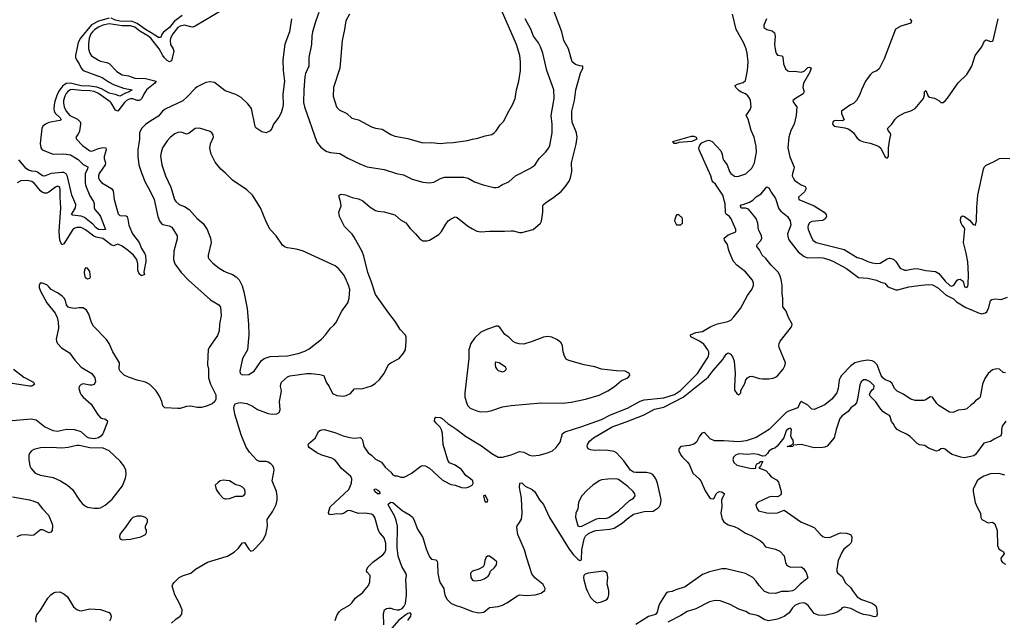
# Model space of a CAD drawing. Header units: inches. Extents: x 1384664 to 1536621, y 460766 to 646467.
# Tile 373 of 488: x 1418078 to 1427240, y 599733 to 605322. Entities that reach past the tile are written whole.
import ezdxf

# ---------------------------------------------------------------- set-up
doc = ezdxf.new("R2010")
doc.units = ezdxf.units.IN
doc.header["$MEASUREMENT"] = 0
for name, color, linetype in [('B4519', 7, 'Continuous'), ('B4529', 7, 'Continuous'), ('B4610', 7, 'Continuous'), ('B4620', 7, 'Continuous')]:
    doc.layers.add(name, color=color, linetype=linetype)

msp = doc.modelspace()

# ---------------------------------------------------------------- linework, layer by layer
at = {"layer": 'B4519', "color": 5, "elevation": 720}
for points in [[(1419490, 599707.4), (1419530, 599744.9), (1419572.3, 599770), (1419585.1, 599790), (1419589.6, 599830), (1419564.7, 599890), (1419521.1, 599970), (1419512.1, 600000)], [(1418230, 599714), (1418229, 599750), (1418237.4, 599782.6), (1418270, 599826), (1418340.7, 599939.3), (1418369, 599971), (1418392.6, 599987.4), (1418410, 599995.6), (1418450, 599999), (1418490, 599978.2), (1418522.8, 599950), (1418579.1, 599859.1), (1418610, 599833), (1418630, 599824), (1418650, 599822), (1418730, 599840.3), (1418830, 599832.2), (1418910, 599804.9), (1418921.6, 599790), (1418928.2, 599770), (1418926.4, 599750), (1418914.1, 599725.9)]]:
    msp.add_lwpolyline(points, dxfattribs=at)
at = {"layer": 'B4529', "color": 5}
for points, elevation in [([(1421013.5, 599730), (1421030, 599779.1), (1421050, 599810.6), (1421070, 599830.7), (1421145.6, 599874.4), (1421170, 599898), (1421200.7, 599939.3), (1421270, 599990.5), (1421277.8, 600000)], 680), ([(1421466.9, 599690), (1421464.4, 599795.6), (1421473.2, 599830), (1421490, 599842), (1421510, 599847.3), (1421530, 599846.8), (1421555.9, 599835.9), (1421590, 599830.4), (1421610, 599831.8), (1421636.3, 599843.7), (1421655.5, 599864.5), (1421667.6, 599890), (1421677.6, 599970), (1421676.3, 600000)], 660), ([(1422028.7, 600000), (1422033.8, 599970), (1422051.8, 599930), (1422090, 599893.4), (1422130, 599874), (1422190, 599854.7), (1422290, 599813.4), (1422350, 599802.7), (1422396, 599810), (1422450, 599852.4), (1422530, 599860.2), (1422570, 599874.3), (1422610, 599895.2), (1422710, 599962), (1422729.8, 599970.2), (1422790, 599964.7), (1422875.3, 599970), (1422930, 599986), (1422949.9, 600000)], 660), ([(1423362.6, 600000), (1423390, 599944), (1423422.8, 599910), (1423450, 599896.3), (1423490, 599905.5), (1423530, 599919.3), (1423543.7, 599930), (1423553.9, 599946.1), (1423559.7, 599970), (1423559.7, 600000)], 660), ([(1424145.2, 600000), (1424110, 599995.1), (1424094.4, 599985.6), (1424032.4, 599887.6), (1424018.6, 599850), (1424010.6, 599809.4), (1423993.2, 599786.8), (1423930, 599769.8), (1423810, 599693.2)], 660), ([(1425834.3, 600000), (1425870.3, 599950), (1425910, 599925.4), (1426010, 599893.1), (1426040.3, 599870), (1426050.1, 599850.1), (1426053.9, 599826.1), (1426056.9, 599790), (1426050, 599766.9), (1426030, 599764.5), (1425990, 599778.2), (1425930, 599788.3), (1425890, 599802.7), (1425810, 599841.5), (1425750, 599854), (1425730, 599848.2), (1425714.3, 599830), (1425690, 599812.4), (1425650, 599797.1), (1425570, 599778.2), (1425510, 599781.5), (1425470, 599796.9), (1425414, 599870), (1425390, 599888.7), (1425370, 599895.4), (1425330, 599889.9), (1425290, 599870.9), (1425269.5, 599850), (1425236.5, 599803.5), (1425192.4, 599767.6), (1425130, 599744.8), (1425050, 599727.7), (1425010, 599736.8), (1424950, 599774.6), (1424930, 599782.2), (1424870, 599794.2), (1424834.3, 599814.3), (1424770, 599836.8), (1424690, 599879.1), (1424595.6, 599915.6), (1424550, 599917.8), (1424496.5, 599903.5), (1424370, 599840.2), (1424290, 599814.5), (1424230, 599778.3), (1424110, 599716.5)], 680), ([(1425166.9, 600000), (1425110, 599981.6), (1425050, 599985.1), (1425010, 599999.6), (1425009.6, 600000)], 660), ([(1421689.3, 599730), (1421716, 599770), (1421719, 599790), (1421710, 599802), (1421690, 599796), (1421670, 599782.7), (1421606.1, 599733.9), (1421541.1, 599658.9)], 660)]:
    msp.add_lwpolyline(points, dxfattribs=dict(at, elevation=elevation))
at = {"layer": 'B4610', "color": 5}
for points, elevation in [([(1419960.7, 605410), (1419710, 605260.6), (1419690, 605253.8), (1419670, 605254.2), (1419610, 605270.8), (1419570, 605261.8), (1419549.6, 605250), (1419502.1, 605190), (1419481.2, 605150), (1419476.9, 605130), (1419481.2, 605090), (1419506, 605050), (1419512.4, 605030), (1419490, 604939.6), (1419470.8, 604929.2), (1419450, 604940.9), (1419425.8, 604965.8), (1419408.5, 604988.5), (1419375, 605050), (1419296.9, 605150), (1419270, 605172.4), (1419195.5, 605215.5), (1419150, 605252.2), (1419110, 605264.5), (1419030, 605264), (1418910, 605283.6), (1418850.3, 605270), (1418810, 605252.7), (1418776.6, 605230), (1418756.5, 605210), (1418741.3, 605190), (1418723.8, 605150), (1418717.2, 605097.2), (1418719.4, 605050), (1418730.6, 605010.6), (1418747.1, 604987.1), (1418810, 604944.3), (1418830, 604935.9), (1418890, 604924.4), (1418910, 604913.5), (1418981.4, 604841.4), (1419030, 604810.2), (1419090, 604799.3), (1419150, 604779.3), (1419250, 604774.8), (1419346.4, 604750), (1419334.2, 604730), (1419258.8, 604670), (1419232.4, 604630), (1419214.5, 604590), (1419202.8, 604577.2), (1419190, 604568.7), (1419170, 604569.2), (1419130, 604584.6), (1419110, 604585.6), (1419090, 604579.3), (1419070, 604568), (1419052.4, 604550), (1418990, 604472.2), (1418970, 604480.2), (1418930, 604547.7), (1418918.5, 604558.5), (1418810, 604635.5), (1418770, 604653.9), (1418730, 604660.7), (1418650, 604661.8), (1418566.1, 604673.9), (1418549.8, 604670.2), (1418526, 604654), (1418510, 604635.4), (1418496.9, 604610), (1418486.8, 604570), (1418486.2, 604546.2), (1418491.4, 604510), (1418509.5, 604470), (1418544.6, 604430), (1418616.5, 604396.5), (1418642.2, 604370), (1418644.8, 604350), (1418634.9, 604285.1), (1418621.8, 604258.2), (1418598.8, 604230), (1418606.8, 604210), (1418662, 604150), (1418730, 604101.3), (1418750, 604098.2), (1418810, 604123.5), (1418850, 604133.5), (1418879.3, 604130), (1418883.5, 604110), (1418864.8, 604050), (1418864.4, 604030), (1418874.8, 603990), (1418873.2, 603970), (1418817.7, 603890), (1418811, 603870), (1418811.2, 603850), (1418820.7, 603830), (1418843, 603803), (1418931, 603751), (1418948.4, 603730), (1418955.5, 603650), (1418995.6, 603515.6), (1419010, 603501.3), (1419070, 603497.3), (1419076.9, 603490), (1419085.5, 603465.5), (1419093.8, 603410), (1419126.1, 603330), (1419188.1, 603250), (1419212.7, 603192.7), (1419239.6, 603150), (1419247.4, 603127.4), (1419251.6, 603071.6), (1419234.6, 602990), (1419232.8, 602972.8), (1419238, 602950), (1419210, 602939.3), (1419190, 602958), (1419176.8, 602990), (1419177.7, 603050), (1419166.5, 603090), (1419138.3, 603130), (1419091.5, 603171.5), (1419030, 603214.7), (1418990, 603233.8), (1418950, 603216.4), (1418930, 603226.8), (1418850, 603287.4), (1418790, 603298.3), (1418767.1, 603307.1), (1418690, 603367.6), (1418650, 603389.2), (1418610, 603389.2), (1418590, 603381.7), (1418571.9, 603368.1), (1418490, 603237.7), (1418470, 603225.4), (1418450, 603269.4), (1418444.5, 603350), (1418460.3, 603570), (1418453.2, 603670), (1418455.3, 603735.3), (1418450, 603762.9), (1418430, 603773.1), (1418422, 603770), (1418410, 603765.1), (1418350, 603718), (1418330, 603709.1), (1418310, 603707.1), (1418290, 603713.4), (1418270, 603729.1), (1418217.1, 603797.1), (1418190, 603816.9), (1418150, 603826.7), (1418090, 603821.1), (1418055.2, 603804.8)], 680), ([(1418910, 605335.8), (1418810, 605308.3), (1418746.9, 605273.1), (1418642.5, 605150), (1418622, 605110), (1418596.2, 604990), (1418597.7, 604970), (1418607.1, 604947.1), (1418632.6, 604910), (1418649.2, 604870), (1418670, 604848.9), (1418843.9, 604783.9), (1418910, 604740.5), (1418950, 604720.1), (1419044.9, 604684.9), (1419124, 604670), (1419098, 604650), (1419062.7, 604637.3), (1419010, 604609.3), (1418966.3, 604626.3), (1418910, 604637.6), (1418838.1, 604678.1), (1418795.4, 604695.4), (1418730, 604704.4), (1418650, 604705.1), (1418550, 604732.5), (1418510, 604729.1), (1418476.4, 604703.6), (1418442.2, 604657.8), (1418422.7, 604617.3), (1418400.3, 604550), (1418395.1, 604495.1), (1418398.8, 604470), (1418410.7, 604450), (1418455.1, 604410), (1418462.3, 604390), (1418450, 604384.1), (1418350, 604366.1), (1418318.4, 604350), (1418293.6, 604330), (1418283, 604310), (1418269.2, 604170), (1418274.9, 604130), (1418286.7, 604110), (1418390, 604071.4), (1418490, 604074.2), (1418550, 604065.2), (1418621.2, 604021.2), (1418670, 603973.6), (1418712.8, 603952.8), (1418709.2, 603930), (1418687.7, 603890), (1418686.2, 603810), (1418690, 603781.6), (1418730, 603682), (1418766, 603630), (1418771, 603610), (1418772, 603570), (1418777.3, 603557.3), (1418818.4, 603510), (1418830, 603490.3), (1418874.9, 603370), (1418854.4, 603365.6), (1418810, 603369), (1418790, 603383.7), (1418759.6, 603419.6), (1418680.7, 603480.7), (1418650, 603494), (1418570, 603502.4), (1418558.9, 603510), (1418598.2, 603570), (1418601.6, 603601.6), (1418561.8, 603690), (1418522, 603862), (1418509.2, 603889.2), (1418490, 603899.9), (1418470, 603900.9), (1418369.4, 603890.6), (1418310, 603865), (1418290.5, 603870.5), (1418243.3, 603903.3), (1418228.7, 603908.7), (1418190, 603911.5), (1418160.9, 603920.9), (1418138.6, 603938.6), (1418070, 604019.4)], 660), ([(1419590, 605361.8), (1419515, 605305), (1419472.9, 605250), (1419415.1, 605204.9), (1419402.8, 605190), (1419390, 605159.7), (1419383.9, 605156.1), (1419370, 605155.2), (1419300.9, 605200.9), (1419247.5, 605230), (1419170, 605287.9), (1419124.3, 605304.3), (1419009.3, 605309.3), (1418970, 605318.5), (1418930, 605336.3)], 660), ([(1420000, 604657), (1419990, 604660.5), (1419890, 604738), (1419850, 604744.4), (1419810, 604736.4), (1419730, 604696.4), (1419710, 604681.3), (1419637.3, 604602.7), (1419594.3, 604565.7), (1419430, 604489.8), (1419408.1, 604471.9), (1419370, 604423.2), (1419298.2, 604381.8), (1419250, 604347.6), (1419212.6, 604310), (1419192.2, 604270), (1419192.1, 604210), (1419178, 604110), (1419176.8, 604050), (1419185.8, 603970), (1419210, 603898), (1419245.4, 603810), (1419290, 603732.2), (1419329.3, 603650), (1419363.9, 603490), (1419378.5, 603450), (1419393.4, 603430), (1419410, 603417.3), (1419470, 603405.2), (1419492.3, 603392.3), (1419542.8, 603310), (1419543.8, 603283.8), (1419510.8, 603169.2), (1419509.4, 603090), (1419522.3, 603050), (1419578.8, 602970), (1419650, 602898.5), (1419854.2, 602714.2), (1419929.3, 602669.3), (1419946.4, 602646.4), (1419951.9, 602570), (1419935.6, 602490), (1419933.7, 602426.4), (1419917.3, 602382.7), (1419839.6, 602270), (1419833.1, 602250), (1419827.9, 602190), (1419825.7, 602110), (1419835.3, 602070), (1419833.7, 601990), (1419852.7, 601930), (1419903.1, 601830), (1419901.6, 601790), (1419892.7, 601770), (1419870, 601747.8), (1419815.6, 601724.4), (1419770, 601713.7), (1419730, 601714.2), (1419670, 601725.7), (1419630, 601723.5), (1419570, 601704.4), (1419550, 601703.1), (1419429.2, 601710), (1419409.7, 601729.7), (1419400.5, 601770), (1419380.1, 601820.1), (1419347.6, 601867.6), (1419290, 601927), (1419250, 601949.4), (1419170, 601966.6), (1419090, 601994), (1419050, 602014), (1419014, 602050), (1419002.7, 602070), (1419006, 602130), (1418944.2, 602230), (1418909.6, 602309.6), (1418884.8, 602344.8), (1418765.6, 602470), (1418745.7, 602505.7), (1418720.5, 602580.5), (1418698, 602618), (1418670, 602641.2), (1418630, 602640.9), (1418586.9, 602633.1), (1418550, 602639.8), (1418530, 602648.4), (1418514, 602670), (1418503.5, 602710), (1418493.1, 602730), (1418472.6, 602750), (1418430, 602781.4), (1418369.8, 602809.8), (1418350, 602837), (1418330, 602855.1), (1418290, 602871.5), (1418269, 602871), (1418259.5, 602850), (1418259, 602830), (1418270, 602795.5), (1418330, 602685.7), (1418408.9, 602590), (1418428, 602550), (1418435.3, 602510), (1418438, 602450), (1418416.5, 602350), (1418419.7, 602330), (1418429.2, 602310), (1418467.9, 602267.9), (1418541, 602221), (1418592.3, 602152.3), (1418649.3, 602090), (1418747.6, 602030), (1418778.3, 601990), (1418783.9, 601956.1), (1418770, 601927), (1418750, 601921.3), (1418730, 601922), (1418670, 601932.2), (1418650, 601928.3), (1418640.7, 601919.3), (1418631.7, 601910), (1418629.4, 601890.6), (1418639.3, 601850), (1418649.6, 601829.6), (1418668.1, 601810), (1418744, 601744), (1418801.7, 601650), (1418830, 601618), (1418849.7, 601609.7), (1418870, 601609.2), (1418894.1, 601590), (1418891, 601569), (1418851.9, 601468.1), (1418832.8, 601447.2), (1418810, 601432.1), (1418770, 601420.9), (1418726.6, 601426.6), (1418710, 601435.2), (1418650, 601485.3), (1418590, 601504.6), (1418512.6, 601507.4), (1418430, 601488.9), (1418390, 601494.8), (1418310, 601531.9), (1418230, 601594.8), (1418184.9, 601604.9), (1417973.3, 601586.7)], 720), ([(1420000, 603887), (1419990, 603897), (1419949.3, 603930), (1419896.2, 603996.2), (1419860.9, 604070), (1419847.2, 604127.2), (1419853.8, 604166.2), (1419880.7, 604230), (1419877, 604250), (1419865.2, 604270), (1419850, 604280.9), (1419750, 604312.7), (1419710, 604309.2), (1419654.6, 604265.4), (1419630, 604258), (1419590, 604271.5), (1419570, 604274.3), (1419549, 604271), (1419520.8, 604259.2), (1419482, 604230), (1419450, 604196), (1419406.4, 604130), (1419393.3, 604086.7), (1419388.8, 604051.2), (1419399.6, 603970), (1419434.2, 603870), (1419484.8, 603764.8), (1419518.8, 603650), (1419530.2, 603630), (1419561.2, 603601.2), (1419610, 603582.4), (1419655.3, 603555.3), (1419730, 603472.4), (1419786, 603426), (1419823.2, 603370), (1419852.8, 603290), (1419858.3, 603250), (1419830.7, 603130.7), (1419830.7, 603110), (1419836.3, 603096.3), (1419875.6, 603055.6), (1419934, 603010), (1419981.8, 602981.8), (1420000, 602974.1)], 740), ([(1418018.7, 602070), (1418116.6, 601996.6), (1418206.8, 601950), (1418214.8, 601930), (1418210, 601924), (1418190, 601912.7), (1418170, 601911.8), (1417990, 601941.1)], 680), ([(1420000, 601034.1), (1419970, 601036), (1419944.7, 601030), (1419923.4, 601016.6), (1419898, 600990), (1419907.3, 600950), (1419932.4, 600910), (1419970, 600868.2), (1419990, 600862.4), (1420000, 600863.4)], 740), ([(1418010, 600882.6), (1418170, 600853.7), (1418210, 600842.9), (1418245.5, 600825.5), (1418290, 600769), (1418345.3, 600710), (1418379.5, 600630), (1418383.1, 600610), (1418380.5, 600570), (1418368, 600552), (1418350, 600547.8), (1418293.5, 600573.5), (1418270, 600574.5), (1418210, 600524), (1418190, 600520.9), (1418130, 600527.7), (1418090, 600525.1), (1418050.5, 600510)], 720), ([(1419512.1, 600000), (1419497, 600050), (1419502.7, 600070), (1419513.8, 600086.2), (1419561.2, 600130), (1419593, 600147), (1419669.6, 600170.4), (1419713.2, 600210), (1419826, 600274), (1420000, 600327.4)], 720)]:
    msp.add_lwpolyline(points, dxfattribs=dict(at, elevation=elevation))
for points, elevation in [([(1418690, 603013), (1418680.7, 602990), (1418678.5, 602970), (1418685.2, 602930), (1418690, 602922), (1418710, 602910.3), (1418730, 602915.5), (1418737.2, 602930), (1418730, 602977.6), (1418710, 603009.6)], 720), ([(1418610, 601361.1), (1418530, 601342.2), (1418470, 601334.2), (1418370, 601340.9), (1418270, 601338.7), (1418210, 601322), (1418188.8, 601311.2), (1418170.7, 601290), (1418163, 601270), (1418163, 601230), (1418172.7, 601170), (1418184.4, 601144.4), (1418222.7, 601102.7), (1418270, 601082), (1418390, 601060.5), (1418458.8, 601030), (1418522.8, 600990), (1418568.6, 600948.6), (1418634, 600850), (1418659.9, 600819.9), (1418690, 600794.8), (1418710, 600786.8), (1418770, 600776), (1418810, 600776), (1418830, 600781), (1418874.2, 600805.8), (1418938.3, 600861.7), (1419034.7, 600985.3), (1419063.3, 601056.7), (1419067.3, 601090), (1419065.1, 601130), (1419047, 601170), (1419013.1, 601213.1), (1418909.7, 601309.7), (1418855.6, 601335.6), (1418730, 601336.4), (1418630, 601360.7)], 740), ([(1419210, 600702), (1419170, 600702), (1419130, 600688.7), (1419111.3, 600670), (1419053.7, 600586.3), (1419030, 600562), (1419011, 600530), (1419006, 600510), (1419012, 600490), (1419030, 600481), (1419110, 600486.8), (1419206, 600510), (1419248.4, 600531.6), (1419258, 600550), (1419258, 600570), (1419248, 600590), (1419248, 600610), (1419268, 600650), (1419268, 600670), (1419250, 600688)], 740)]:
    msp.add_lwpolyline(points, close=True, dxfattribs=dict(at, elevation=elevation))
at = {"layer": 'B4620', "color": 5}
for points, elevation in [([(1420000, 600327.4), (1420010, 600330.5), (1420075.3, 600370), (1420110, 600401), (1420150, 600453.4), (1420170, 600457.3), (1420210, 600395.5), (1420230, 600377.1), (1420250, 600383), (1420270, 600400.5), (1420340.5, 600479.5), (1420367.3, 600530), (1420383.6, 600610), (1420382, 600670), (1420434, 600750), (1420462.9, 600810), (1420473.6, 600850), (1420473.3, 600890), (1420466.3, 600930), (1420428.3, 601030), (1420444.5, 601130), (1420443.8, 601150), (1420434.4, 601170), (1420413.5, 601190), (1420390, 601203.9), (1420370, 601209.2), (1420310, 601211.1), (1420283.9, 601223.9), (1420216.4, 601296.4), (1420184, 601344), (1420139.3, 601459.3), (1420081.1, 601650), (1420071.5, 601710), (1420073.6, 601730), (1420084.5, 601750), (1420130, 601760.3), (1420190, 601750.3), (1420244.5, 601724.5), (1420290, 601695.8), (1420390, 601658), (1420430, 601650.5), (1420470, 601653.4), (1420492.9, 601667.1), (1420500.7, 601690), (1420496.4, 601770), (1420512.1, 601850), (1420512.9, 601872.9), (1420506, 601910), (1420507.4, 601930), (1420515.4, 601950), (1420570, 601997.3), (1420590, 602007.3), (1420750.2, 602030.2), (1420790, 602030.2), (1420870, 602021), (1420906.4, 602010), (1420930.2, 601950), (1420956.1, 601910), (1420990, 601843.1), (1421030, 601824), (1421090, 601820.2), (1421115.9, 601824.1), (1421155.9, 601844.1), (1421194.5, 601885.5), (1421210, 601890.3), (1421250, 601886.9), (1421269.8, 601890.2), (1421350, 601915.3), (1421384.4, 601935.6), (1421427.1, 601972.9), (1421469.6, 602030), (1421510, 602113.4), (1421529.7, 602130.3), (1421610, 602170.4), (1421650, 602218), (1421666.3, 602250), (1421674.3, 602330), (1421673, 602370), (1421666.5, 602386.5), (1421618.3, 602438.3), (1421575.1, 602510), (1421513.3, 602590), (1421390, 602766), (1421349.7, 602890), (1421317.6, 602970), (1421281.2, 603121.2), (1421264, 603164), (1421190, 603297.2), (1421170, 603325.2), (1421098.6, 603398.6), (1421053.2, 603490), (1421048.7, 603530), (1421069, 603590), (1421062.7, 603630), (1421049.3, 603670), (1421049.4, 603690.6), (1421070, 603697.3), (1421110, 603693), (1421170, 603668), (1421230, 603656.4), (1421270, 603636.4), (1421338.6, 603578.5), (1421390, 603548), (1421410, 603540.5), (1421470, 603532.7), (1421570, 603504.9), (1421619.9, 603459.9), (1421670.3, 603430.3), (1421710, 603378.8), (1421761, 603330), (1421802, 603282), (1421830, 603263), (1421870, 603263.8), (1421890, 603270.5), (1421977.1, 603322.9), (1422003.7, 603350), (1422041.7, 603418.3), (1422066, 603450), (1422094, 603470), (1422130, 603486.8), (1422150, 603482.8), (1422245.1, 603405.1), (1422290, 603374.9), (1422330, 603354.9), (1422370, 603348.5), (1422450, 603354), (1422590, 603353), (1422650, 603358.4), (1422670, 603357.1), (1422730, 603340.7), (1422750, 603342.8), (1422855.3, 603370), (1422924, 603430), (1422931.9, 603448.1), (1422946.6, 603530), (1422946.6, 603590), (1422950, 603598), (1422970, 603618.8), (1423048.3, 603671.7), (1423115.6, 603724.4), (1423153.8, 603766.2), (1423190, 603819.1), (1423203.5, 603850), (1423214.3, 603910), (1423211.1, 603990), (1423255.1, 604164.9), (1423263.5, 604230), (1423258.4, 604270), (1423218.4, 604370), (1423214.3, 604414.3), (1423216.4, 604470), (1423238.9, 604570), (1423251.1, 604670), (1423294.7, 604825.3), (1423319, 604870), (1423318, 604890), (1423290, 604892.7), (1423250, 604904.5), (1423218.4, 604930), (1423183.5, 605050), (1423141.7, 605130), (1423121.7, 605210), (1423038.7, 605430)], 720), ([(1421145.1, 605374.9), (1421114, 605310), (1421101.3, 605230), (1421077, 605130), (1421057, 604870), (1420999.1, 604690), (1420994, 604610), (1421024.9, 604510), (1421050, 604482.8), (1421121, 604450), (1421167.2, 604407.2), (1421231, 604390), (1421350, 604326), (1421390, 604312.4), (1421450, 604303.8), (1421530, 604252.4), (1421570, 604239.5), (1421690, 604215.3), (1421830, 604176.5), (1421910, 604178.7), (1421990, 604168.7), (1422050, 604177), (1422110, 604178.4), (1422243.3, 604196.7), (1422290, 604210.6), (1422341.5, 604218.5), (1422410, 604242.8), (1422470, 604254.8), (1422491.9, 604268.1), (1422512.1, 604287.9), (1422550, 604344.7), (1422582, 604378), (1422617.2, 604450), (1422664.5, 604530), (1422689.6, 604590), (1422702, 604670), (1422723.1, 604750), (1422737.7, 604850), (1422739.2, 604930), (1422733.1, 604990), (1422701.8, 605090), (1422561.1, 605410)], 760), ([(1420607.4, 605330), (1420587.4, 605210), (1420544.8, 605095.2), (1420527.4, 604950), (1420530.2, 604849.8), (1420543.2, 604750), (1420526.3, 604630), (1420528.5, 604530), (1420522.3, 604497.7), (1420510, 604455.3), (1420490, 604415.3), (1420438, 604350), (1420424.7, 604310), (1420410, 604288.7), (1420370, 604269), (1420330, 604279), (1420276, 604316), (1420269.6, 604329.6), (1420234.3, 604494.3), (1420199.2, 604539.2), (1420137.5, 604597.5), (1420090, 604626), (1420000, 604657)], 720), ([(1420861.8, 605390), (1420832.3, 605310), (1420803.5, 605210), (1420795.9, 605170), (1420794.4, 605090), (1420766.7, 604970), (1420767.9, 604890), (1420738.7, 604821.3), (1420730.2, 604790), (1420720.6, 604670), (1420719.2, 604550), (1420727.3, 604510), (1420841.2, 604181.2), (1420877.7, 604137.7), (1420910.3, 604110.3), (1420936, 604096), (1420970, 604085.7), (1421056.5, 604076.5), (1421130, 604032.4), (1421250, 603976.5), (1421310, 603954), (1421470, 603927), (1421584.7, 603890), (1421650, 603878.7), (1421730, 603839.5), (1421830, 603810.4), (1421890, 603803.1), (1421930, 603808.9), (1421994.3, 603845.7), (1422030, 603857.3), (1422210, 603856.5), (1422250, 603846), (1422310, 603812.9), (1422390, 603785.7), (1422490, 603760.4), (1422510, 603759.3), (1422530, 603764.9), (1422570, 603787.7), (1422627.9, 603812.1), (1422690, 603870.4), (1422824.2, 603935.8), (1422872.4, 603967.6), (1422910, 604030.6), (1422970, 604090.4), (1423002.4, 604130), (1423011.1, 604150), (1423031.9, 604268.1), (1423032, 604350), (1423021.8, 604430), (1423051.2, 604590), (1423048.4, 604670), (1422982.3, 604850), (1422946.2, 605010), (1422925.1, 605070), (1422905.9, 605105.9), (1422859.1, 605170), (1422832.8, 605232.8), (1422781.7, 605330)], 740), ([(1421277.8, 600000), (1421323.9, 600056.1), (1421336.2, 600090), (1421339.3, 600150), (1421310, 600179.5), (1421306, 600190), (1421307.8, 600210), (1421318.9, 600230), (1421364.6, 600275.4), (1421457.4, 600342.6), (1421476.3, 600363.7), (1421483.7, 600390), (1421483.2, 600450), (1421470, 600500.5), (1421430, 600546.3), (1421416.4, 600570), (1421381.7, 600690), (1421368.8, 600708.8), (1421350, 600721.7), (1421290.4, 600729.6), (1421230, 600727.2), (1421150, 600754.9), (1421127.8, 600752.2), (1421090, 600727.5), (1421070, 600720.5), (1421030, 600722.8), (1420972.9, 600712.9), (1420959, 600719), (1420952.5, 600732.5), (1420953.6, 600750), (1420968.2, 600790), (1421139, 600950), (1421164.9, 601010), (1421168.1, 601050), (1421157.9, 601070), (1421068.2, 601148.2), (1421030, 601204.7), (1421010, 601226.1), (1420982.1, 601242.1), (1420889.6, 601270), (1420841.6, 601290), (1420770, 601342.4), (1420764, 601350), (1420760.5, 601370), (1420764.5, 601375.5), (1420829.6, 601430), (1420859.5, 601490), (1420870, 601499.3), (1420890, 601505.5), (1420910, 601507.7), (1421010, 601481.1), (1421088.7, 601448.7), (1421150, 601434), (1421190, 601428.3), (1421250, 601433.7), (1421262.3, 601422.3), (1421267.4, 601410), (1421281.2, 601350), (1421320.3, 601290), (1421350, 601269.1), (1421390, 601231.2), (1421444.7, 601204.7), (1421478.7, 601158.7), (1421532.7, 601112.7), (1421550, 601088), (1421570, 601078), (1421590, 601077), (1421625.8, 601065.8), (1421655, 601065), (1421720, 601100), (1421810, 601167.6), (1421830, 601172.9), (1421850, 601170.8), (1421890, 601148.5), (1422010, 601041.1), (1422070, 601006), (1422090, 600996), (1422130, 600990.7), (1422190, 600967.7), (1422230, 600965.5), (1422250, 600970.7), (1422289.3, 600990.7), (1422297.2, 601010), (1422293.2, 601030), (1422274, 601050), (1422230, 601079.3), (1422190, 601137.6), (1422130, 601176.2), (1422078, 601198), (1422061.7, 601221.7), (1422018.7, 601370), (1422010.8, 601470), (1422003.9, 601503.9), (1421989.8, 601529.8), (1421949.5, 601570), (1421938, 601590), (1421939.3, 601610), (1421950, 601622.8), (1421990, 601621.1), (1422010, 601610.2), (1422062.8, 601562.8), (1422144.4, 601510), (1422226, 601446), (1422376.3, 601356.3), (1422470, 601285.2), (1422530, 601251.5), (1422570, 601250.3), (1422650, 601273.1), (1422730, 601303), (1422770, 601297.6), (1422822.8, 601270), (1422850, 601264.6), (1422910, 601270.3), (1422990, 601290.2), (1423035.6, 601310), (1423070, 601339.5), (1423105.8, 601390), (1423129.8, 601470), (1423152.8, 601487.2), (1423310, 601535.3), (1423490, 601602), (1423575.5, 601644.5), (1423733.4, 601706.6), (1423850, 601771.6), (1423890, 601783.3), (1424070, 601802.4), (1424170, 601834.1), (1424227.8, 601870), (1424383.7, 602030), (1424474.2, 602170), (1424486, 602190), (1424490.7, 602210), (1424489.8, 602230), (1424482.4, 602250), (1424442.6, 602302.6), (1424402.6, 602330), (1424322.4, 602370), (1424320.7, 602390), (1424370, 602410.2), (1424430, 602420.2), (1424510, 602466.6), (1424570, 602493.2), (1424665.9, 602514.1), (1424694.1, 602525.9), (1424723.5, 602556.5), (1424784, 602636), (1424850, 602754), (1424889.7, 602810.3), (1424905.6, 602850), (1424906, 602870), (1424897.4, 602897.4), (1424830, 602975.1), (1424750, 603038.8), (1424722.2, 603070), (1424709.8, 603090), (1424675.3, 603175.3), (1424663.9, 603230), (1424635.8, 603270), (1424634, 603290), (1424650, 603306), (1424670, 603318.9), (1424735.6, 603344.4), (1424742, 603350), (1424742.4, 603370), (1424699.4, 603470), (1424683.9, 603490), (1424652.2, 603512.2), (1424645, 603525), (1424641.1, 603610), (1424619.7, 603690), (1424552.4, 603790), (1424529.5, 603809.5), (1424522.1, 603822.1), (1424507.6, 603870), (1424399.9, 604110), (1424396.8, 604130), (1424406.7, 604153.3), (1424424.7, 604175.3), (1424464, 604196), (1424490, 604201.5), (1424520.9, 604190), (1424601.3, 604101.3), (1424615.4, 604070), (1424622, 604030), (1424630, 604010.4), (1424660.2, 603970), (1424682, 603910), (1424695.2, 603890), (1424730, 603866.9), (1424750, 603862.8), (1424770, 603865.2), (1424833.2, 603886.8), (1424890, 603939.6), (1424915.6, 603990), (1424933.5, 604090), (1424930, 604140.9), (1424913.2, 604230), (1424884.8, 604290), (1424855.1, 604395.1), (1424837.3, 604430), (1424874.2, 604485.8), (1424883.2, 604510), (1424877.5, 604570), (1424870, 604591.1), (1424853.4, 604613.4), (1424830, 604630.6), (1424790, 604647.9), (1424770, 604663.5), (1424742.3, 604690), (1424736.3, 604710), (1424756.6, 604723.4), (1424810, 604738.8), (1424830, 604757.6), (1424850.4, 604849.6), (1424857.7, 604930), (1424848, 605010), (1424837.3, 605050), (1424811.3, 605110), (1424744.7, 605230), (1424710, 605372.3)], 680), ([(1425026.4, 605330), (1425001.1, 605270), (1425003.1, 605250), (1425030, 605230.4), (1425078.7, 605218.7), (1425100.3, 605200.3), (1425107.6, 605167.6), (1425102.7, 605090), (1425110.2, 605030), (1425117.3, 605010), (1425130, 604993.4), (1425170, 604984.9), (1425177.8, 604977.8), (1425186, 604910), (1425205, 604865), (1425224.7, 604844.7), (1425239.6, 604839.6), (1425290, 604841.7), (1425350, 604834.4), (1425376.1, 604843.9), (1425410, 604876.4), (1425430, 604880.7), (1425442.8, 604870), (1425430, 604834), (1425371.5, 604730), (1425365.4, 604690), (1425376.9, 604650), (1425367.8, 604632.2), (1425295.6, 604590), (1425272.9, 604570), (1425277.7, 604550), (1425308, 604510), (1425302.9, 604430), (1425282.9, 604350), (1425253.9, 604290), (1425234.1, 604230), (1425226.2, 604130), (1425244.4, 604044.4), (1425283.5, 603950), (1425282.3, 603930), (1425267.6, 603890), (1425266.8, 603870), (1425273.4, 603850), (1425286.5, 603830), (1425311.1, 603810), (1425350, 603785), (1425385.7, 603770), (1425396.8, 603750), (1425379, 603721), (1425324.4, 603670), (1425327, 603650), (1425471.3, 603591.3), (1425564, 603530), (1425582.8, 603510), (1425584, 603490), (1425574, 603470), (1425560.9, 603459.1), (1425547, 603453), (1425450, 603445.3), (1425427.7, 603432.3), (1425414.3, 603410), (1425410.3, 603390), (1425413.4, 603370), (1425438, 603310), (1425457.6, 603270), (1425488, 603248), (1425750, 603183.2), (1425870, 603108.7), (1425916.2, 603096.2), (1425970, 603071.3), (1426010, 603060.2), (1426050, 603054.3), (1426083.2, 603056.8), (1426150, 603097.4), (1426170, 603103.1), (1426190, 603100.2), (1426212, 603090), (1426230, 603073.4), (1426270, 603011.3), (1426310, 602991.8), (1426330.2, 602990.2), (1426390, 603003.4), (1426430, 603005.7), (1426509.3, 602989.3), (1426599.2, 602979.2), (1426630, 602960.2), (1426689.5, 602890), (1426731.6, 602850), (1426750, 602842.1), (1426770, 602850.1), (1426801.7, 602898.3), (1426810, 602904.6), (1426830, 602906.8), (1426856.1, 602890), (1426870, 602837.3), (1426890, 602830.7), (1426898.9, 602841.1), (1426903.6, 602856.4), (1426906.5, 602950), (1426899.3, 603070), (1426886.1, 603150), (1426859, 603250), (1426871.8, 603371.8), (1426867, 603387), (1426846.3, 603410), (1426837, 603430), (1426833.2, 603450), (1426835.3, 603484.7), (1426850, 603498), (1426870, 603490.8), (1426916.2, 603456.2), (1426950, 603414.8), (1426970, 603411.3), (1426979.6, 603450), (1426983.8, 603576.2), (1426994.3, 603690), (1427045.4, 603930), (1427053.6, 603950), (1427070, 603968.2), (1427140.3, 603999.7), (1427194, 604030), (1427230, 604034.9), (1427290, 604029.1)], 680), ([(1426361, 605330), (1426374.8, 605310), (1426371.3, 605290), (1426277.3, 605262.7), (1426227.6, 605232.4), (1426121, 604959), (1426075.6, 604864.4), (1426054.3, 604845.7), (1426013, 604830), (1425990, 604809.5), (1425948.7, 604750), (1425910.4, 604670), (1425895.4, 604624.6), (1425863.8, 604570), (1425836.7, 604543.3), (1425807.7, 604530), (1425726, 604470), (1425724.2, 604450), (1425750.5, 604389.5), (1425730, 604382), (1425670, 604383.5), (1425650, 604376.9), (1425643.1, 604370), (1425639.5, 604350), (1425656, 604330), (1425755.3, 604315.3), (1425786.1, 604306.1), (1425811.7, 604291.7), (1425836.3, 604270), (1425870, 604218.8), (1425898.8, 604198.8), (1425930, 604184.9), (1425990, 604173.4), (1426070, 604144.9), (1426090, 604126), (1426130, 604042), (1426150, 604032), (1426162, 604050), (1426162.9, 604130), (1426173, 604210), (1426184.2, 604250), (1426176.9, 604270), (1426158.4, 604290), (1426153.6, 604310), (1426192.8, 604350), (1426223.1, 604396.9), (1426250, 604421.6), (1426310, 604455.5), (1426370, 604473.4), (1426410, 604494.8), (1426487.6, 604590), (1426498, 604622), (1426498, 604650), (1426510, 604662), (1426531.3, 604610), (1426542, 604602), (1426590, 604590.7), (1426630, 604570.7), (1426650, 604550.7), (1426670, 604550.5), (1426690, 604566.7), (1426710, 604592), (1426810, 604735.5), (1426890, 604812.2), (1426937.3, 604890), (1426969.8, 604990), (1427030, 605070.4), (1427054.9, 605125.1), (1427070, 605134.6), (1427110, 605119.3), (1427130, 605122.8), (1427134.5, 605130), (1427183.1, 605330)], 720), ([(1420000, 602974.1), (1420057.3, 602950), (1420093, 602930), (1420120.5, 602900.5), (1420146.8, 602846.8), (1420164.6, 602790), (1420193.2, 602633.2), (1420207.4, 602490), (1420210.3, 602389.7), (1420196.3, 602250), (1420150.8, 602170), (1420126, 602050), (1420130.7, 602030.7), (1420150, 602016), (1420210, 602021), (1420259, 602050), (1420326.6, 602150), (1420353.2, 602170), (1420410, 602188.7), (1420570, 602192.6), (1420670, 602214.3), (1420730, 602238), (1420770, 602259.6), (1420886, 602350), (1420923.6, 602390), (1420969.4, 602450), (1421002, 602478), (1421019.7, 602500.2), (1421076.2, 602610), (1421131.6, 602688.4), (1421143.5, 602730), (1421147.2, 602770), (1421148.3, 602810), (1421141.1, 602841.1), (1421113.1, 602910), (1421090.8, 602950), (1421045.4, 603005.4), (1421014, 603030), (1420710, 603169.6), (1420650, 603188), (1420570, 603197.6), (1420546.7, 603206.7), (1420524.4, 603224.4), (1420463.6, 603310), (1420409.8, 603369.8), (1420375.2, 603435.2), (1420317, 603570), (1420244, 603690), (1420190, 603739.7), (1420057, 603830), (1420000, 603887)], 740), ([(1422949.9, 600000), (1422964.2, 600010), (1422968.2, 600030), (1422950, 600066), (1422870, 600126.6), (1422844, 600164), (1422796.2, 600310), (1422776.2, 600390), (1422712.3, 600530), (1422703.9, 600596.1), (1422707.9, 600612.1), (1422730, 600642.8), (1422745.6, 600674.4), (1422754.5, 600725.5), (1422745.6, 600870), (1422728.2, 600970), (1422732.1, 601007.9), (1422750, 601012.2), (1422782.5, 600982.5), (1422845.7, 600950), (1422870, 600928.9), (1422915, 600855), (1422951, 600810), (1423006.4, 600690), (1423190, 600393.8), (1423230, 600341.8), (1423270, 600303.1), (1423290, 600290.5), (1423305.2, 600294.8), (1423307.9, 600390), (1423328.7, 600490), (1423343.9, 600516.1), (1423370, 600539.6), (1423410, 600560.5), (1423439.6, 600570), (1423570, 600581.3), (1423608.2, 600591.7), (1423635.6, 600604.4), (1423683.6, 600636.4), (1423730, 600678.6), (1423790, 600721.3), (1423890, 600745.3), (1423972.4, 600747.6), (1424019.6, 600780.4), (1424030, 600790.4), (1424039.3, 600810), (1424045.7, 600850), (1424043.2, 600870), (1424013.4, 601010), (1423997.5, 601050), (1423970, 601089), (1423950, 601099.9), (1423910, 601108.3), (1423811.9, 601108.1), (1423790, 601112.7), (1423761.7, 601130), (1423698.4, 601218.4), (1423630, 601289.8), (1423610, 601303.2), (1423550, 601313.8), (1423470, 601317.3), (1423430, 601313.7), (1423390, 601318.9), (1423366.6, 601330), (1423359.6, 601350), (1423362.4, 601370), (1423380, 601400), (1423416.9, 601430), (1423590, 601532.9), (1423721, 601579), (1423890, 601646.3), (1423983.8, 601696.2), (1424070, 601715.5), (1424250.7, 601809.3), (1424485, 601995), (1424530, 602056.5), (1424619.1, 602160.9), (1424650, 602210.6), (1424670, 602222), (1424690, 602214), (1424710, 602187.7), (1424725.5, 602145.5), (1424736.4, 602030), (1424728, 601910), (1424730, 601874), (1424750, 601842), (1424770, 601832), (1424788, 601850), (1424789, 601871), (1424824.1, 601935.9), (1424836, 601970), (1424850, 601990.7), (1424870, 602000.5), (1424890, 602003.8), (1424962.7, 601982.7), (1424990, 601979.3), (1425050, 601979.7), (1425090, 601987.5), (1425110, 601994.2), (1425130, 602008.4), (1425182, 602070), (1425198.8, 602101.2), (1425202.7, 602130), (1425145.4, 602270), (1425141.1, 602290), (1425143.9, 602310), (1425154.5, 602330), (1425251.6, 602450), (1425263.5, 602470), (1425264.4, 602490), (1425233, 602550), (1425210.5, 602610.5), (1425177.4, 602650), (1425179.8, 602730), (1425172.2, 602772.2), (1425172.6, 602850), (1425163.3, 602903.3), (1425150, 602945.4), (1425134.1, 602974.1), (1425070, 603036.4), (1425019.7, 603099.7), (1424987.3, 603130), (1424960.4, 603180.4), (1424937.6, 603210), (1424939.7, 603230), (1424973.3, 603266.7), (1424982.6, 603290), (1424979.9, 603310), (1424952.2, 603370), (1424945.4, 603430), (1424931.3, 603471.3), (1424857.8, 603557.8), (1424830, 603567.6), (1424790, 603569.3), (1424784, 603590), (1424790, 603598), (1424810, 603601), (1424870, 603622.6), (1424898.6, 603641.4), (1424930, 603672.9), (1424978.1, 603701.9), (1425030, 603766), (1425050, 603758), (1425070, 603717.3), (1425110, 603658), (1425143, 603563), (1425160.7, 603540.7), (1425222, 603490), (1425247.3, 603450), (1425251.7, 603410), (1425223.6, 603330), (1425224.1, 603304.1), (1425233.9, 603273.9), (1425322.4, 603162.4), (1425378.3, 603118.3), (1425410, 603107.3), (1425510, 603108.6), (1425550, 603104.8), (1425608.2, 603090), (1425650, 603073), (1425770, 603006.2), (1425883.7, 602923.7), (1425970, 602917.8), (1426050, 602898), (1426090, 602880.2), (1426127.7, 602870), (1426157.2, 602837.2), (1426229.4, 602809.4), (1426250, 602808.5), (1426350, 602835.5), (1426468.2, 602851.8), (1426530, 602858.8), (1426570, 602855.5), (1426618.6, 602830), (1426698, 602758), (1426765.4, 602725.4), (1426795.7, 602695.7), (1426882.5, 602642.5), (1426950, 602617.2), (1426990, 602596.4), (1427030, 602585.5), (1427065.5, 602594.5), (1427076.4, 602603.6), (1427095.5, 602644.5), (1427109.7, 602710.3), (1427122.5, 602717.5), (1427150, 602724), (1427210, 602718.8), (1427270, 602740.7)], 660), ([(1427250, 602035.3), (1427230, 602038), (1427195.3, 602070), (1427170, 602074), (1427130, 602063.7), (1427090.7, 602030), (1427058.3, 601981.7), (1427037.6, 601930), (1427016, 601810), (1427003.5, 601796.5), (1426970, 601775.3), (1426951.3, 601750), (1426930, 601739.3), (1426890, 601699.3), (1426870, 601693.2), (1426810, 601689), (1426770.6, 601669.4), (1426753.4, 601666.6), (1426730, 601669.6), (1426630, 601731.6), (1426610.9, 601750.9), (1426570, 601809.5), (1426550, 601814), (1426510, 601784.5), (1426490, 601776.9), (1426410, 601779.1), (1426370, 601791), (1426298.8, 601838.8), (1426244.1, 601864.1), (1426217.7, 601890), (1426197, 601937), (1426173.9, 601953.9), (1426130, 601971), (1426108.1, 601988.1), (1426094.1, 602010), (1426056.8, 602110), (1426030, 602138.3), (1426010, 602148.3), (1425967.1, 602152.9), (1425910, 602144.5), (1425850, 602127.4), (1425810, 602101), (1425724.6, 602010), (1425711, 601990), (1425704.4, 601970), (1425694.8, 601890), (1425682.5, 601850), (1425633.8, 601790), (1425570, 601739), (1425470, 601695.1), (1425450, 601698.7), (1425410, 601735.6), (1425350, 601768.7), (1425340.7, 601759.3), (1425318.8, 601710), (1425230, 601679.8), (1425210, 601667), (1425050.1, 601509.9), (1424930, 601435.5), (1424838.3, 601401.7), (1424770, 601392.3), (1424630, 601402.3), (1424543.2, 601403.2), (1424502.3, 601422.3), (1424450, 601482), (1424426.3, 601473.7), (1424401.2, 601438.8), (1424374.9, 601390), (1424350, 601371.6), (1424310, 601358.7), (1424230, 601351.3), (1424210.5, 601330), (1424210.4, 601310), (1424230.3, 601270), (1424244, 601250), (1424288.8, 601208.8), (1424305.9, 601185.9), (1424342.8, 601102.8), (1424401.3, 601050), (1424416, 601030), (1424457.4, 600937.4), (1424494.9, 600874.9), (1424510, 600866), (1424530, 600864.4), (1424541.2, 600870), (1424558.7, 600910), (1424570, 600922.4), (1424590, 600931.4), (1424610, 600928.2), (1424635.5, 600910), (1424628, 600890), (1424613.7, 600870), (1424608.7, 600851.3), (1424611.2, 600791.2), (1424603.2, 600730), (1424614.2, 600674.2), (1424630.2, 600650), (1424670, 600621.2), (1424724.5, 600604.5), (1424766, 600586), (1424830, 600543.7), (1424890, 600518.4), (1424970, 600472.7), (1424996.3, 600450), (1425007.5, 600427.5), (1425018, 600418), (1425110, 600395.3), (1425150, 600376.4), (1425192.6, 600332.6), (1425204.6, 600270), (1425214, 600250), (1425230, 600235.3), (1425251.1, 600228.9), (1425350, 600230.5), (1425370, 600215.5), (1425396.2, 600176.2), (1425410.4, 600129.6), (1425402, 600118), (1425338.9, 600070), (1425290, 600018.3), (1425270, 600005.8), (1425230, 600000.8), (1425170, 600001), (1425166.9, 600000)], 660), ([(1427253.3, 601586.7), (1427220.1, 601539.9), (1427213.5, 601510), (1427213.4, 601470), (1427205.7, 601450), (1427150, 601422.3), (1427110, 601395.6), (1427050, 601379.8), (1426970, 601274.8), (1426955.8, 601264.2), (1426870, 601246.2), (1426833.6, 601250), (1426755.8, 601275.8), (1426729.7, 601290), (1426690, 601325.1), (1426671.9, 601331.9), (1426650, 601328.3), (1426630, 601313), (1426610, 601305.4), (1426533.5, 601333.5), (1426498.6, 601358.6), (1426450, 601365.8), (1426430, 601376.8), (1426364, 601444), (1426330, 601465.8), (1426270, 601491.9), (1426241.8, 601510), (1426224, 601530), (1426205.4, 601565.4), (1426190, 601583.7), (1426177.7, 601630), (1426170, 601638.9), (1426130, 601659.7), (1426110, 601675.4), (1426080.8, 601710), (1426045.1, 601765.1), (1425990, 601819.6), (1425985.5, 601830), (1425991.1, 601850), (1426010, 601876.4), (1426027, 601890), (1426030, 601914.5), (1425990, 601953.3), (1425952.7, 601970), (1425930, 601970.9), (1425906.9, 601953.1), (1425894.8, 601925.2), (1425874.4, 601790), (1425862.7, 601757.3), (1425844.6, 601735.4), (1425813, 601710), (1425785.2, 601674.8), (1425730, 601635.1), (1425708.9, 601610), (1425676.2, 601510), (1425656.9, 601430), (1425590, 601353.7), (1425570, 601344.4), (1425550, 601341.7), (1425470, 601339.3), (1425350, 601367.6), (1425278, 601362), (1425272, 601350), (1425250, 601346.6), (1425218, 601350), (1425258, 601362), (1425277.2, 601382.8), (1425275.1, 601410), (1425259.3, 601430), (1425251.8, 601450), (1425260.7, 601510), (1425250, 601522), (1425230, 601515.1), (1425210, 601495.1), (1425188.5, 601431.5), (1425126.1, 601353.9), (1425104.2, 601335.8), (1425082.8, 601330), (1425050.8, 601310), (1425035.5, 601284.5), (1425015.3, 601264.7), (1424990, 601261.2), (1424950, 601275.8), (1424910, 601281.3), (1424850, 601275.8), (1424770, 601282.2), (1424737.6, 601270), (1424719.5, 601250), (1424712, 601230), (1424721.5, 601201.5), (1424750, 601178), (1424872.9, 601147.1), (1424910, 601146), (1424926, 601150), (1424926, 601170), (1424938, 601190), (1424960.4, 601199.6), (1424970, 601210.8), (1424991.6, 601211.6), (1424970, 601166), (1424954, 601150), (1424990, 601140.7), (1425023.7, 601123.7), (1425050, 601097.3), (1425068.7, 601068.7), (1425119.2, 601039.2), (1425138.3, 601018.3), (1425163.8, 600930), (1425163, 600910), (1425158.3, 600901.7), (1425146.8, 600890), (1425130, 600882.4), (1425070, 600885.1), (1425050, 600879.8), (1424943.1, 600830), (1424926.7, 600810), (1424927, 600807), (1424936, 600776), (1424952.3, 600752.3), (1425030, 600733.7), (1425091.3, 600728.7), (1425130, 600734.4), (1425190, 600758.8), (1425346.8, 600650), (1425470, 600597.1), (1425530.6, 600530), (1425550, 600513), (1425565.9, 600505.9), (1425610, 600503.7), (1425630, 600508.7), (1425690, 600538.4), (1425714.5, 600545.5), (1425770, 600545.3), (1425807.3, 600530), (1425820.7, 600510), (1425816.7, 600463.3), (1425810.7, 600450), (1425790.6, 600430), (1425746.1, 600393.9), (1425730, 600369), (1425694, 600290), (1425680.5, 600210), (1425682.5, 600182.5), (1425691, 600170), (1425730, 600139.1), (1425763, 600083), (1425810, 600033.7), (1425834.3, 600000)], 680), ([(1427243, 601083), (1427190, 601099.6), (1427110, 601095), (1427050, 601074), (1427009.7, 601050.3), (1426988.3, 601030), (1426950, 600952.7), (1426949.3, 600930), (1426969.5, 600830), (1426986.7, 600786.7), (1427018.4, 600730), (1427021.6, 600690), (1427030, 600671), (1427090, 600641), (1427130, 600646.8), (1427151.3, 600631.3), (1427173.2, 600570), (1427175.4, 600430), (1427190, 600399.5), (1427210, 600381.1), (1427230.7, 600370), (1427238.8, 600350), (1427207.7, 600310), (1427210.6, 600290), (1427224, 600270), (1427250, 600255.5)], 720), ([(1420000, 600863.4), (1420030, 600866.4), (1420090, 600887.7), (1420150, 600888), (1420164.8, 600895.2), (1420175.6, 600910), (1420176.9, 600930), (1420170, 600953.2), (1420150, 600973.2), (1420130, 600984), (1420090, 600994), (1420030, 601032.3), (1420000, 601034.1)], 740), ([(1421676.3, 600000), (1421671.3, 600110), (1421676.3, 600150), (1421669.7, 600170), (1421633.8, 600233.8), (1421600.3, 600330), (1421591.2, 600410), (1421592.1, 600610), (1421581.5, 600661.5), (1421566.1, 600706.1), (1421507.7, 600807.7), (1421510, 600816), (1421530, 600831.6), (1421550, 600827.9), (1421635.5, 600755.5), (1421710, 600712), (1421731.8, 600691.8), (1421745.1, 600670), (1421779.8, 600579.8), (1421830, 600503.6), (1421859, 600399), (1421890, 600322.4), (1421910, 600302), (1421950, 600295.3), (1421961.7, 600281.7), (1421966.1, 600266.1), (1421968.1, 600171.9), (1421980.8, 600110), (1421990, 600082), (1422023.6, 600030), (1422028.7, 600000)], 660), ([(1423559.7, 600000), (1423559.7, 600010), (1423542.7, 600070), (1423550.8, 600130.8), (1423545.1, 600170), (1423530, 600185.1), (1423509.6, 600189.6), (1423368, 600172), (1423339.1, 600160.9), (1423327.7, 600150), (1423323.8, 600130), (1423326.7, 600110), (1423347.9, 600030), (1423362.6, 600000)], 660), ([(1425009.6, 600000), (1424957.2, 600057.2), (1424930, 600097), (1424899.6, 600130), (1424830, 600169.6), (1424650, 600213), (1424610, 600211.1), (1424496.5, 600183.5), (1424430, 600159.5), (1424270, 600044), (1424183.7, 600016.3), (1424150, 600000.7), (1424145.2, 600000)], 660)]:
    msp.add_lwpolyline(points, dxfattribs=dict(at, elevation=elevation))
for points, elevation in [([(1424190, 604169.8), (1424168, 604170), (1424155.3, 604190), (1424330, 604237.3), (1424350, 604238.5), (1424371.6, 604230), (1424377, 604210), (1424330.8, 604190), (1424210, 604179.5)], 680), ([(1424210, 603506), (1424190, 603506), (1424172.7, 603467.3), (1424172, 603450), (1424190, 603414), (1424230, 603414), (1424246, 603430), (1424246, 603470), (1424242, 603482), (1424230, 603486)], 720), ([(1422510, 602469.2), (1422430, 602441.6), (1422370, 602413.3), (1422310, 602358.5), (1422275.4, 602310), (1422257.7, 602250), (1422256.3, 602170), (1422218.8, 601850), (1422221.1, 601810), (1422239.2, 601750), (1422248.1, 601730), (1422270, 601708.1), (1422330, 601680.7), (1422370, 601673.2), (1422430, 601675.6), (1422470, 601684.5), (1422570, 601718), (1422650, 601731.2), (1422930, 601756.5), (1423130, 601753.8), (1423210, 601762.9), (1423342, 601790), (1423470, 601828.3), (1423550, 601868.6), (1423611.4, 601908.6), (1423677.1, 601962.9), (1423735.1, 601990), (1423756, 602010), (1423753.2, 602030), (1423710.9, 602050.9), (1423630, 602054.8), (1423490, 602069.8), (1423430, 602091), (1423329, 602110), (1423186, 602150), (1423164.1, 602164.1), (1423146.6, 602190), (1423135.4, 602230), (1423127.5, 602287.5), (1423115.5, 602315.5), (1423083.6, 602343.6), (1423030, 602368.3), (1422990, 602374.3), (1422952.8, 602367.2), (1422847.2, 602327.2), (1422770, 602304), (1422725.3, 602305.3), (1422690, 602314), (1422670, 602327), (1422630, 602366.6), (1422591.9, 602391.9), (1422550, 602455.3), (1422530, 602469)], 720), ([(1422506.4, 602133.6), (1422502, 602130), (1422501, 602110), (1422506, 602090), (1422518, 602070), (1422530, 602058), (1422570, 602046), (1422590, 602052), (1422608, 602070), (1422598, 602090), (1422538, 602130)], 740), ([(1423627.9, 601047.9), (1423550, 601047.6), (1423490, 601039.5), (1423468.7, 601031.3), (1423410, 600989.5), (1423356.7, 600943.3), (1423308.8, 600891.2), (1423286, 600850), (1423278.4, 600830), (1423270.4, 600770), (1423252.7, 600730), (1423248.6, 600691.4), (1423270, 600611), (1423290, 600604.9), (1423310, 600610.3), (1423444.2, 600675.8), (1423477.5, 600682.5), (1423530, 600681.2), (1423558.9, 600690), (1423650, 600753.1), (1423752.9, 600847.1), (1423789.6, 600870), (1423803.6, 600890), (1423801.6, 600910), (1423787.3, 600930), (1423737.1, 600977.1), (1423650, 601043.6)], 680), ([(1421430, 600909.8), (1421406, 600910), (1421383.7, 600930), (1421375.3, 600950), (1421390, 600957.3), (1421410, 600944), (1421426.8, 600930)], 660), ([(1422410, 600898), (1422394, 600890), (1422402, 600850), (1422410, 600834), (1422430, 600834), (1422435.3, 600850)], 680), ([(1422430, 600331), (1422418.3, 600321.7), (1422404.5, 600290), (1422400.3, 600250), (1422389, 600231), (1422350, 600208.4), (1422290, 600189.6), (1422273.4, 600170), (1422275.2, 600130), (1422290, 600107.6), (1422310, 600101.3), (1422370, 600107.7), (1422400.7, 600119.3), (1422436.3, 600143.7), (1422445.5, 600154.5), (1422457.3, 600190), (1422496.5, 600223.5), (1422513.2, 600250), (1422516.1, 600276.1), (1422496.9, 600296.9), (1422450, 600328.2)], 680)]:
    msp.add_lwpolyline(points, close=True, dxfattribs=dict(at, elevation=elevation))

doc.saveas('drawing.dxf')
